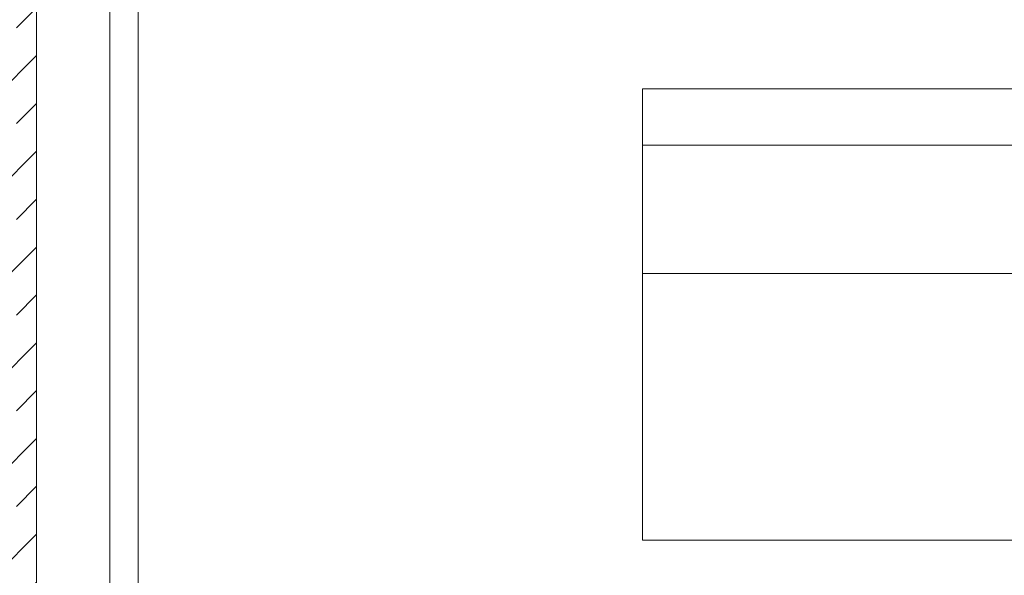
# Model space of a CAD drawing. Header units: metres. Extents: x -3.6 to 84.5, y -11 to 16.8.
# Tile 273 of 656: x 51 to 52.7, y 11.9 to 12.9. Entities that reach past the tile are written whole.
import ezdxf

# ---------------------------------------------------------------- set-up
doc = ezdxf.new("R2010")
doc.units = ezdxf.units.M
doc.header["$MEASUREMENT"] = 0
doc.linetypes.add('Wipeout_Contour', pattern=[1, 0, -1])
for name, color, linetype in [('302 - Elemente.Schraffur', 7, 'Continuous'), ('605 - Struktur.Wand Innen', 7, 'Continuous'), ('701 - Einrichtung.Möbel', 7, 'Continuous')]:
    doc.layers.add(name, color=color, linetype=linetype)

msp = doc.modelspace()

# ---------------------------------------------------------------- linework, layer by layer
at = {"layer": '701 - Einrichtung.Möbel', "color": 252, "linetype": 'Continuous', "lineweight": 13, "true_color": 0x919191}
for p, q in [((52.0636, 11.9473), (52.0636, 12.7473)), ((52.0636, 12.7473), (52.8636, 12.7473)), ((52.0636, 12.6473), (52.8636, 12.6473)), ((52.8636, 12.42), (52.0636, 12.42)), ((52.8636, 11.9473), (52.0636, 11.9473))]:
    msp.add_line(p, q, dxfattribs=at)

# ---------------------------------------------------------------- wipeouts: each hides what was drawn before it
at = {"color": 254, "linetype": 'Wipeout_Contour', "lineweight": 0, "ltscale": 412.985686}
msp.add_wipeout([(50.785, 5.8275), (50.785, 5.505), (51.17, 5.505), (51.17, 13.445), (51.12, 13.445), (51.12, 5.555), (50.835, 5.555), (50.835, 5.8275)], dxfattribs=at).dxf.layer = '302 - Elemente.Schraffur'

# ---------------------------------------------------------------- next in the draw order: hatches: boundary and pattern name
at = {"layer": '605 - Struktur.Wand Innen', "linetype": 'Continuous', "lineweight": 0, "true_color": 0x000000}
h = msp.add_hatch(dxfattribs=at)
h.set_pattern_fill('Beton__Stahlbeton_0001', color=18, style=0, pattern_type=2)
h.set_pattern_definition([(45, (0, 0), (-0.08485281, 0.08485281), []), (45, (-0.04243, 0.04243), (-0.08485281, 0.08485281), [0.09, -0.03])])
h.paths.add_polyline_path([(50.84, 8.5), (50.99, 8.5), (50.99, 13), (50.84, 13)])

# ---------------------------------------------------------------- next in the draw order: linework, layer by layer
at = {"layer": '302 - Elemente.Schraffur', "color": 7, "linetype": 'Continuous', "lineweight": 18}
msp.add_lwpolyline([(50.785, 5.8275), (50.835, 5.8275), (50.835, 5.555), (51.12, 5.555), (51.12, 13.445), (51.17, 13.445), (51.17, 5.505), (50.785, 5.505)], close=True, dxfattribs=at)
at = {"layer": '605 - Struktur.Wand Innen', "color": 7, "linetype": 'Continuous', "lineweight": 18, "flags": 128}
msp.add_lwpolyline([(50.99, 8.5), (50.99, 13)], dxfattribs=at)

doc.saveas('drawing.dxf')
